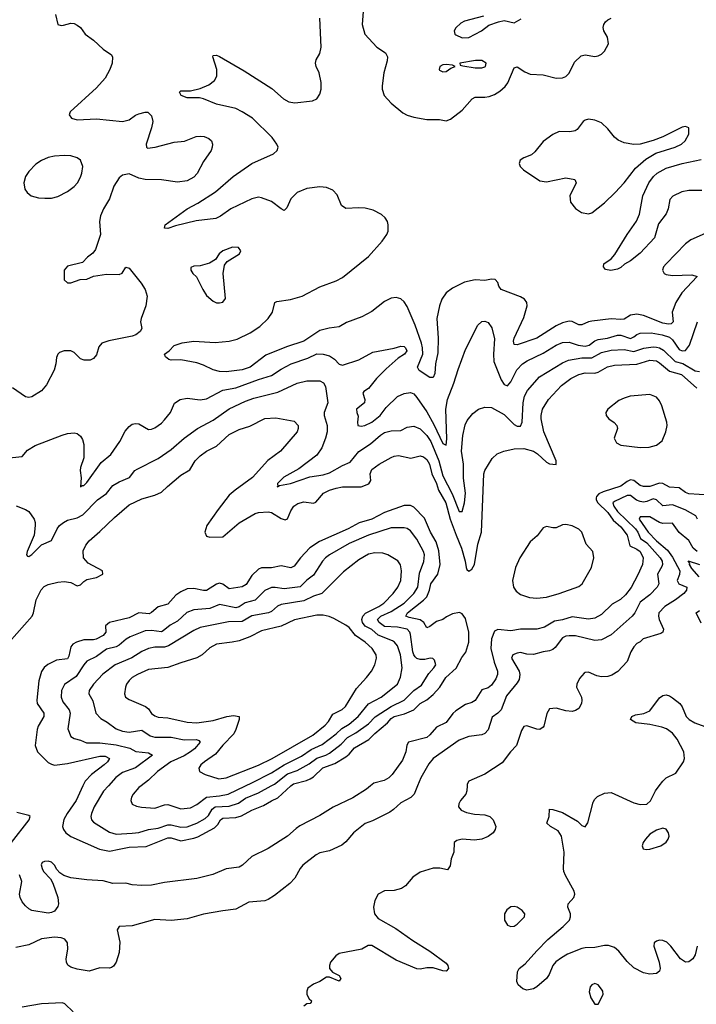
# Model space of a CAD drawing. Header units: inches. Extents: x 1603819 to 1745079, y 385938 to 533966.
# Tile 493 of 561: x 1621534 to 1625717, y 518649 to 524739. Entities that reach past the tile are written whole.
import ezdxf

# ---------------------------------------------------------------- set-up
doc = ezdxf.new("R2010")
doc.units = ezdxf.units.IN
doc.header["$MEASUREMENT"] = 0
doc.layers.add('B6521', color=7, linetype='Continuous')
doc.layers.add('B6522', color=7, linetype='Continuous')

msp = doc.modelspace()

# ---------------------------------------------------------------- linework, layer by layer
at = {"layer": 'B6521', "color": 5}
for points, elevation in [([(1623992.9, 520000), (1623972.6, 519950), (1623951.6, 519928.4), (1623890, 519896.5), (1623845.9, 519854.1), (1623822, 519838), (1623714.8, 519785.2), (1623670, 519767.8), (1623596.9, 519710), (1623550, 519654.4), (1623525.7, 519634.3), (1623450, 519599.5), (1623390, 519585.7), (1623365.9, 519574.1), (1623285.1, 519510), (1623268, 519490), (1623235.6, 519430), (1623204.1, 519395.9), (1623110, 519321.6), (1623070, 519297.1), (1623049.7, 519290.3), (1622950, 519280.4), (1622870, 519238.4), (1622790, 519228.5), (1622670, 519206), (1622570, 519178.7), (1622470, 519167.4), (1622370, 519173.4), (1622230, 519135.8), (1622149.5, 519130.5), (1622137.2, 519110), (1622154.1, 519034.1), (1622148.2, 518970), (1622130.5, 518909.5), (1622114.4, 518885.6), (1622102.4, 518877.6), (1622090, 518872.9), (1622030, 518875.6), (1621964.7, 518855.3), (1621890, 518866.3), (1621850, 518879.5), (1621831.7, 518891.7), (1621822.6, 518910), (1621821.5, 518930), (1621831.5, 518990), (1621828.9, 519028.9), (1621812.9, 519052.9), (1621790, 519061.1), (1621750, 519064.4), (1621670, 519055.2), (1621590, 519017.5), (1621510, 519000.2)], 460), ([(1623702.4, 520000), (1623679, 519981), (1623594.3, 519925.7), (1623471.3, 519868.7), (1623390, 519817.7), (1623266.6, 519753.4), (1623242.6, 519737.4), (1623190, 519688.4), (1623070, 519612.2), (1622970, 519562.8), (1622911.2, 519510), (1622890, 519498.6), (1622810, 519488.1), (1622728.5, 519451.5), (1622630, 519426.8), (1622430, 519403.6), (1622350, 519386.3), (1622290, 519383.5), (1622230, 519388.4), (1622190, 519398.4), (1622110, 519395.8), (1622050, 519412.8), (1621950, 519418.5), (1621850, 519432), (1621807.1, 519447.1), (1621782.1, 519462.1), (1621763.2, 519483.2), (1621749.1, 519510), (1621730, 519528), (1621710, 519534.3), (1621686.6, 519533.4), (1621673.1, 519526.9), (1621667, 519513), (1621672.6, 519490), (1621682.2, 519470), (1621724.6, 519424.6), (1621739.6, 519399.6), (1621769.9, 519310), (1621773.7, 519270), (1621770, 519254), (1621750, 519226.4), (1621730, 519216.3), (1621710, 519212.9), (1621610, 519230.3), (1621590, 519240.3), (1621570, 519258.7), (1621550, 519283.1), (1621537.3, 519310), (1621533.8, 519330), (1621546.7, 519410), (1621532.8, 519450)], 480), ([(1621924.8, 520000), (1621883.5, 519910), (1621827.5, 519830), (1621807.8, 519792.2), (1621799.8, 519750), (1621804.6, 519730), (1621819.2, 519710), (1621850, 519688.1), (1622028.5, 519608.5), (1622090, 519596.8), (1622150, 519608), (1622210, 519621.5), (1622315.2, 519624.8), (1622450, 519679.1), (1622470, 519678.2), (1622530, 519661.3), (1622610, 519676.2), (1622635, 519685), (1622739.3, 519740.7), (1622758.6, 519761.4), (1622775.5, 519790), (1622790, 519801.6), (1622870, 519805.6), (1622905.9, 519814.1), (1622970, 519849.6), (1623041.3, 519878.7), (1623090, 519907.9), (1623130, 519925.4), (1623211, 520000)], 520), ([(1622082.5, 520000), (1622053.2, 519966.8), (1621995.1, 519870), (1621977.8, 519830), (1621974.7, 519810), (1621978, 519790), (1621990, 519775.6), (1622090, 519714.5), (1622130, 519702.6), (1622230, 519708.6), (1622270, 519712.8), (1622330, 519730.1), (1622390, 519738.3), (1622450, 519760.3), (1622470, 519760.3), (1622530, 519744.4), (1622570, 519747.5), (1622629.8, 519770), (1622681.6, 519798.4), (1622702.2, 519817.8), (1622724.2, 519855.8), (1622743.1, 519870), (1622830, 519875), (1622886.7, 519893.3), (1622930, 519924.5), (1623010, 519957.6), (1623088.2, 520000)], 540), ([(1622284.4, 520000), (1622271.7, 519990), (1622234.9, 519950), (1622224.9, 519930), (1622222, 519910), (1622230, 519888.2), (1622255.6, 519875.6), (1622288.2, 519868.2), (1622370, 519862.9), (1622430, 519884.1), (1622450, 519885.4), (1622530, 519858.7), (1622590, 519865.1), (1622630, 519884.8), (1622689.5, 519930.5), (1622770, 519938.4), (1622823.5, 519950), (1622931, 520000)], 560), ([(1624299.9, 520000), (1624298, 519970), (1624291.5, 519950), (1624259.5, 519910), (1624249.3, 519890), (1624246.6, 519870), (1624262.7, 519850), (1624295.3, 519835.3), (1624345.5, 519825.5), (1624410, 519821.1), (1624440.5, 519810), (1624462, 519790), (1624477.3, 519750), (1624474.2, 519730), (1624461.7, 519710), (1624430, 519686.4), (1624390, 519671.4), (1624345.5, 519665.5), (1624270, 519671.7), (1624236.6, 519663.4), (1624220.9, 519650), (1624218.4, 519590), (1624201.2, 519550), (1624194.6, 519505.4), (1624178, 519482), (1624130.8, 519490.8), (1624090.5, 519490.5), (1624010, 519466), (1623964.2, 519435.8), (1623918.3, 519381.7), (1623893.6, 519366.4), (1623850, 519352.4), (1623789.5, 519350.5), (1623750, 519331), (1623730, 519292), (1623722, 519250), (1623727, 519210), (1623750, 519179.3), (1623859, 519119), (1623964.2, 519044.2), (1624070, 518979.1), (1624170, 518904), (1624180.9, 518890), (1624184.4, 518870), (1624170, 518854.6), (1624150, 518855.6), (1624090, 518875.3), (1624050, 518874.4), (1624010, 518866), (1623988.4, 518868.4), (1623861.8, 518921.8), (1623710, 519012.7), (1623687.7, 519012.3), (1623649.5, 518990.5), (1623510, 518962.8), (1623488.7, 518950), (1623455.3, 518910), (1623448.7, 518890), (1623448.7, 518870), (1623468.7, 518848.7), (1623510, 518828), (1623519, 518810), (1623510, 518792), (1623450, 518818), (1623430, 518818), (1623389.5, 518790.5), (1623350, 518773.4), (1623315.3, 518750), (1623308.7, 518730), (1623308.7, 518710), (1623324, 518684), (1623338, 518670), (1623336.4, 518663.6), (1623330, 518654), (1623310, 518652), (1623290, 518638)], 440), ([(1625722.6, 519010), (1625710, 518956), (1625694.6, 518930), (1625670, 518911.3), (1625650, 518909.7), (1625618.7, 518930), (1625559.6, 519010), (1625534.5, 519034.5), (1625510, 519045.1), (1625490, 519045.6), (1625470, 519040.7), (1625456.3, 519030), (1625453.7, 519010), (1625487.7, 518910), (1625493.4, 518870), (1625490, 518855.3), (1625470, 518839.5), (1625430, 518835.6), (1625390, 518844.4), (1625330, 518875.4), (1625290, 518914.7), (1625237.3, 518977.3), (1625210, 518999.8), (1625173.2, 519013.2), (1625150, 519013.7), (1625090, 519001.2), (1625030, 518998.8), (1625010, 518993.8), (1624921.3, 518958.7), (1624882.4, 518937.6), (1624847.7, 518912.3), (1624829.2, 518890), (1624806.7, 518833.3), (1624790.4, 518810), (1624730, 518756.9), (1624710, 518744.7), (1624670, 518737.6), (1624644.4, 518744.4), (1624615.3, 518770), (1624608, 518790), (1624611.6, 518850), (1624622, 518870), (1624659.2, 518900.8), (1624730, 518980.7), (1624799.3, 519050), (1624894.4, 519130), (1624931.9, 519170), (1624939.8, 519190), (1624938.2, 519210), (1624923.5, 519250), (1624925.1, 519270), (1624959.7, 519310), (1624966, 519330), (1624962.7, 519350), (1624907.1, 519447.1), (1624898.6, 519470), (1624894.9, 519490), (1624900.7, 519590), (1624883.5, 519690), (1624862.2, 519722.2), (1624816, 519750), (1624793.2, 519770), (1624806.6, 519810), (1624810, 519856), (1624830, 519854.9), (1624890, 519835.3), (1624982, 519782), (1625010, 519756.3), (1625030, 519748), (1625047.2, 519772.8), (1625080.1, 519899.9), (1625090, 519918.8), (1625105.4, 519934.6), (1625150, 519955.3), (1625190, 519958.7), (1625330, 519895.5), (1625370, 519884.9), (1625410, 519887.7), (1625433.1, 519906.9), (1625465.1, 519970), (1625487.4, 520000)], 420), ([(1621483.9, 519650), (1621592.5, 519790), (1621598.9, 519810), (1621590, 519816.5), (1621516.5, 519836.5)], 480), ([(1621863.9, 518603.9), (1621813.4, 518653.4), (1621798, 518658), (1621670, 518652.6), (1621550, 518631)], 440)]:
    msp.add_lwpolyline(points, dxfattribs=dict(at, elevation=elevation))
for points, elevation in [([(1625510, 519738.7), (1625470, 519727.2), (1625430, 519701), (1625403.2, 519670), (1625389, 519650), (1625382, 519630), (1625387.7, 519610), (1625406.6, 519606.6), (1625430, 519609.2), (1625497.6, 519630), (1625530, 519652.2), (1625543.1, 519670), (1625548.2, 519690), (1625544.2, 519710), (1625530, 519732)], 420), ([(1624590, 519254.5), (1624570, 519252.7), (1624545.3, 519234.7), (1624530.6, 519210), (1624530.7, 519170), (1624550, 519138.8), (1624570, 519130.7), (1624590, 519133.4), (1624610, 519145.5), (1624654.5, 519190), (1624657, 519210), (1624639.3, 519230), (1624610, 519249.4)], 440), ([(1625090, 518777.2), (1625070, 518769), (1625061.6, 518758.4), (1625054, 518726), (1625064.4, 518690), (1625090, 518651.3), (1625110, 518651.3), (1625141.2, 518710), (1625138, 518730), (1625130, 518744), (1625110, 518769)], 440)]:
    msp.add_lwpolyline(points, close=True, dxfattribs=dict(at, elevation=elevation))
at = {"layer": 'B6522', "color": 5}
for points, elevation in [([(1623657.6, 524790), (1623652.2, 524710), (1623668, 524650), (1623742, 524570), (1623794.8, 524534.8), (1623807, 524510), (1623804.9, 524484.9), (1623784.5, 524410), (1623774.4, 524330), (1623774.7, 524310), (1623788.1, 524270), (1623830, 524222.2), (1623903.5, 524163.5), (1623930, 524147.7), (1623970, 524135.8), (1624050, 524122.6), (1624130, 524120.7), (1624170, 524114), (1624197.2, 524122.8), (1624270, 524179.6), (1624331.8, 524250), (1624350, 524259.1), (1624410, 524258.9), (1624436.4, 524263.6), (1624470, 524276.3), (1624503.1, 524296.9), (1624534.8, 524325.2), (1624551.2, 524348.8), (1624590, 524440.4), (1624610, 524447), (1624656.3, 524416.3), (1624690, 524402.6), (1624770, 524396.9), (1624850, 524377.6), (1624890, 524379.5), (1624910, 524388.5), (1624930, 524408.2), (1624963.4, 524476.6), (1625005, 524515), (1625030, 524521.5), (1625090, 524511.7), (1625110, 524514.9), (1625130, 524525.3), (1625150, 524544.9), (1625174.5, 524590), (1625168.5, 524630), (1625146, 524670), (1625141, 524690), (1625145.3, 524710), (1625155.1, 524724.9), (1625170, 524738.6), (1625190, 524748.4)], 420), ([(1621756.2, 524770), (1621769.5, 524709.5), (1621790, 524704), (1621805.2, 524705.2), (1621850, 524718), (1621870, 524716), (1621890, 524706), (1621909.2, 524690), (1621939.5, 524650), (1621991.3, 524611.3), (1622050, 524557.3), (1622102, 524522), (1622108.1, 524508.1), (1622106.2, 524470), (1622092, 524430), (1622063, 524377), (1622010, 524317.4), (1621847.3, 524170), (1621839.6, 524150), (1621854.5, 524130), (1621890, 524118.9), (1622010, 524125.3), (1622170, 524109.7), (1622210, 524119.7), (1622250, 524148), (1622270, 524156.3), (1622310, 524167), (1622326.3, 524166.3), (1622350, 524144), (1622356.3, 524110), (1622349.8, 524070), (1622315.6, 523970), (1622317.2, 523950), (1622324.4, 523944.4), (1622371.2, 523951.2), (1622490, 523981.4), (1622552.3, 523987.7), (1622624.1, 524015.9), (1622650, 524019.1), (1622675.5, 524015.5), (1622704, 524004), (1622719.5, 523990), (1622725.6, 523970), (1622724.7, 523950), (1622717.4, 523930), (1622670, 523862.4), (1622631.9, 523788.1), (1622610, 523764), (1622570, 523742.4), (1622510, 523733.2), (1622410, 523747.9), (1622310.2, 523750.2), (1622270, 523759.5), (1622210, 523786.4), (1622170, 523776.4), (1622150, 523760.4), (1622115.4, 523710), (1622089.7, 523630.3), (1622051.3, 523568.7), (1622033.4, 523526.6), (1622027.2, 523490), (1622034.7, 523410), (1622003.3, 523316.7), (1621985.7, 523294.3), (1621952.7, 523270), (1621922.9, 523237.1), (1621830, 523215.3), (1621809.8, 523190), (1621810, 523129.2), (1621830, 523112), (1621850, 523111.8), (1621907.3, 523132.7), (1621950, 523135.1), (1621990, 523153.2), (1622070, 523164.2), (1622150, 523163.5), (1622168.5, 523171.5), (1622190, 523208.7), (1622210, 523202), (1622286, 523110), (1622309.6, 523070), (1622321.6, 523030), (1622314, 522970), (1622284.7, 522890), (1622282, 522870), (1622288.4, 522830), (1622279.2, 522810), (1622253, 522790), (1622230, 522781), (1622086.2, 522753.8), (1622042.1, 522737.9), (1622024, 522716), (1622010, 522666.7), (1621990, 522643.6), (1621970, 522632.9), (1621932.8, 522632.8), (1621910, 522642), (1621870, 522681.6), (1621850, 522691.7), (1621809.8, 522690.2), (1621780.4, 522679.6), (1621769.6, 522670), (1621761.6, 522650), (1621758, 522610), (1621747.9, 522572.1), (1621699.7, 522480.3), (1621670, 522443.8), (1621610, 522406), (1621590, 522401.6), (1621570, 522406), (1621490, 522462)], 440), ([(1625790, 523424.4), (1625682, 523378), (1625650, 523353.3), (1625530.2, 523230), (1625514.9, 523210), (1625508.1, 523190), (1625518.7, 523170), (1625530, 523163.8), (1625570, 523156.1), (1625690, 523160.9), (1625722.4, 523150), (1625627.8, 523050), (1625589.3, 522990), (1625567.8, 522930), (1625574.6, 522870), (1625561.4, 522858.6), (1625543.8, 522856.2), (1625510, 522862.5), (1625390, 522908.7), (1625350, 522916.8), (1625310, 522911.9), (1625270, 522886.9), (1625250, 522883.8), (1625190, 522887.9), (1625070, 522873.9), (1625050, 522870.4), (1625010, 522852.2), (1624990, 522851.7), (1624950, 522872.5), (1624930, 522875.2), (1624890, 522864.6), (1624850, 522845.8), (1624730, 522769.4), (1624610, 522727.4), (1624590, 522729.7), (1624586.8, 522750), (1624590.7, 522770), (1624650, 522897.1), (1624671.6, 522970), (1624668.5, 522990), (1624654, 523010), (1624630, 523024.4), (1624509.9, 523069.9), (1624496.1, 523090), (1624490, 523112.7), (1624472.6, 523132.6), (1624450, 523134.2), (1624410, 523126.6), (1624350, 523129.8), (1624284.4, 523115.6), (1624210, 523078.9), (1624170, 523049.7), (1624143.2, 523010), (1624129.3, 522970), (1624111.8, 522890), (1624120.1, 522770), (1624119.2, 522679.2), (1624104.1, 522610), (1624100.3, 522550), (1624090, 522526), (1624070, 522527), (1624004.5, 522570), (1623993.6, 522590), (1624025.9, 522670), (1624024.6, 522710), (1624018.2, 522738.2), (1623979.7, 522850), (1623930, 522964.7), (1623910, 522993.7), (1623890, 523012.4), (1623861.6, 523021.6), (1623830, 523015.7), (1623790, 522995.4), (1623710, 522933.6), (1623650, 522900.2), (1623554.8, 522865.2), (1623510, 522840.2), (1623448.2, 522831.8), (1623390, 522815.7), (1623290, 522749.9), (1623184.2, 522715.8), (1623055.3, 522664.7), (1622958, 522590), (1622910, 522573), (1622810, 522561.1), (1622770, 522562.8), (1622730, 522572.9), (1622670, 522602.6), (1622630, 522616.3), (1622530, 522634.5), (1622470, 522633.2), (1622457.2, 522637.2), (1622434.6, 522654.6), (1622429, 522670), (1622459, 522690), (1622490, 522724.7), (1622539.5, 522740.5), (1622610, 522751.5), (1622742, 522742), (1622830, 522750.2), (1622877.7, 522762.3), (1622958.5, 522801.5), (1623018.7, 522841.3), (1623070.6, 522890), (1623097.7, 522930), (1623111, 522989), (1623123, 522997), (1623207.5, 523007.5), (1623281.3, 523030), (1623390, 523086.8), (1623490, 523123.1), (1623530, 523145.4), (1623690, 523275), (1623775.2, 523370), (1623803, 523410), (1623811, 523430), (1623812.2, 523470), (1623807.4, 523490), (1623793.4, 523513.4), (1623770, 523533.8), (1623720, 523560), (1623670, 523572.5), (1623630, 523575.5), (1623550, 523571.1), (1623524, 523590), (1623495.8, 523655.8), (1623470, 523684.2), (1623430, 523701.7), (1623390, 523705.1), (1623310, 523695.8), (1623248.5, 523670), (1623210, 523631.5), (1623184.8, 523575.2), (1623170, 523559.5), (1623150, 523568.2), (1623090, 523614.7), (1623030, 523638), (1623010, 523641.1), (1622970, 523631.8), (1622839.5, 523570), (1622775.6, 523524.4), (1622746, 523510), (1622626, 523494), (1622496.5, 523463.5), (1622450, 523448), (1622429.2, 523450), (1622434, 523470), (1622569.7, 523570), (1622635.2, 523604.8), (1622745.2, 523674.8), (1622853.7, 523770), (1622970, 523849.3), (1623103.6, 523910), (1623126.3, 523930), (1623131.1, 523950), (1623123.5, 523970), (1623095.1, 524010), (1622973.6, 524130), (1622910, 524169.8), (1622870, 524189.8), (1622750, 524217.3), (1622670, 524249.8), (1622644.9, 524255.1), (1622570, 524255.1), (1622532.7, 524270), (1622522.9, 524290), (1622530, 524298), (1622590, 524299), (1622650, 524312.8), (1622703.6, 524336.4), (1622737.9, 524362.1), (1622752.4, 524390), (1622753.6, 524430), (1622727.6, 524510), (1622730, 524518), (1622750, 524519.3), (1622770, 524510.4), (1622922.7, 524422.7), (1623093, 524313), (1623164.4, 524250), (1623198.8, 524230), (1623234.9, 524225.1), (1623343.3, 524236.7), (1623370.6, 524249.4), (1623390, 524278), (1623398.5, 524310), (1623398, 524350), (1623386, 524410), (1623367.8, 524450), (1623363.8, 524470), (1623367.8, 524490), (1623390, 524530.4), (1623398.7, 524570), (1623390, 524748.7)], 420), ([(1624400.3, 524759.7), (1624284.7, 524730), (1624261.6, 524718.4), (1624230, 524688.7), (1624220.7, 524670), (1624224, 524650), (1624230, 524644.9), (1624270, 524626), (1624310, 524628.5), (1624389.2, 524670), (1624434.9, 524705.1), (1624493.5, 524726.5), (1624530, 524733.7), (1624590, 524720.4), (1624634.9, 524745.1)], 440), ([(1625750, 523683.2), (1625670, 523682.7), (1625626.5, 523673.5), (1625572.1, 523647.9), (1625553.6, 523626.4), (1625541.9, 523570), (1625530, 523537.6), (1625482.7, 523477.3), (1625457.3, 523390), (1625370, 523295.6), (1625310, 523247.7), (1625272.1, 523227.9), (1625250, 523206.9), (1625230, 523195.4), (1625188.5, 523188.5), (1625154.8, 523194.8), (1625142.7, 523210), (1625145.2, 523230), (1625190, 523260.5), (1625213.6, 523286.4), (1625288.5, 523410), (1625346.3, 523493.7), (1625364.7, 523535.3), (1625386.9, 523650), (1625422.7, 523730), (1625452, 523770), (1625475.4, 523790), (1625530, 523819.8), (1625630, 523850.5), (1625746.3, 523873.7)], 380), ([(1621450, 522028.1), (1621550, 522036.9), (1621583, 522077), (1621630, 522106.2), (1621795.8, 522170), (1621830, 522179.9), (1621870, 522183.1), (1621890, 522179.2), (1621910, 522164.2), (1621923.5, 522143.5), (1621931.5, 522111.5), (1621931.7, 522030), (1621910.8, 521970), (1621908.7, 521950), (1621914.7, 521905.3), (1621910, 521849.4), (1621921.4, 521858.6), (1621930, 521858), (1621950, 521876.2), (1622038.9, 522001.1), (1622098, 522050), (1622154, 522130), (1622185.4, 522194.6), (1622210, 522222.9), (1622230, 522237.6), (1622250, 522242.4), (1622270, 522238.7), (1622330, 522205.4), (1622350, 522205.7), (1622370, 522215.4), (1622410, 522243), (1622430, 522264.2), (1622465.7, 522310), (1622491.7, 522368.3), (1622526.8, 522390), (1622570, 522397.4), (1622650, 522388.9), (1622690, 522393.3), (1622790, 522447.7), (1622870, 522461.8), (1623010, 522514.2), (1623090, 522537.8), (1623150, 522577.2), (1623211.7, 522610), (1623314.4, 522645.6), (1623370, 522672.8), (1623410, 522670.7), (1623450, 522659.3), (1623479.5, 522639.5), (1623510, 522607.8), (1623530, 522602.4), (1623630, 522635.6), (1623717.6, 522682.4), (1623850, 522707.3), (1623890, 522718.9), (1623910, 522718.5), (1623919.7, 522710), (1623927.1, 522690), (1623912.9, 522670), (1623874.3, 522645.7), (1623799.9, 522580.1), (1623739.7, 522520.3), (1623690, 522457.6), (1623660.9, 522439.1), (1623656.3, 522430), (1623668.6, 522390), (1623665.4, 522370), (1623616.3, 522330), (1623617.7, 522310), (1623627.3, 522287.3), (1623621.8, 522250), (1623623.6, 522230), (1623644.6, 522224.6), (1623668.4, 522228.4), (1623710, 522249), (1623763.5, 522290), (1623800.5, 522339.5), (1623870, 522408), (1623910, 522428), (1623950, 522433.6), (1623970, 522424.8), (1623990, 522402.8), (1624050, 522314.7), (1624094.9, 522234.9), (1624150, 522118.5), (1624170, 522106.6), (1624173.7, 522146.3), (1624169.3, 522330), (1624177.9, 522390), (1624218.6, 522490), (1624244.1, 522575.9), (1624290, 522699.3), (1624366, 522850), (1624390, 522872.3), (1624410, 522874.5), (1624430, 522866.6), (1624452.9, 522832.9), (1624470, 522766), (1624462.6, 522670), (1624464.1, 522624.1), (1624510, 522512), (1624530, 522482.5), (1624550, 522474), (1624570, 522499.7), (1624607.4, 522572.6), (1624641.6, 522610), (1624671.6, 522630), (1624770, 522675.7), (1624850, 522725.5), (1624890, 522743.2), (1624930, 522745.5), (1624986.6, 522726.6), (1625030, 522720.1), (1625054.7, 522725.3), (1625090, 522752.9), (1625110, 522761.6), (1625168.2, 522770), (1625230, 522787.4), (1625250, 522788.5), (1625310, 522768), (1625330, 522776.9), (1625350, 522792.9), (1625370, 522800.2), (1625438.5, 522801.5), (1625506.3, 522790), (1625550, 522774.9), (1625570, 522758.3), (1625610, 522698.9), (1625630, 522691.1), (1625650, 522692.2), (1625675, 522725), (1625724, 522870)], 440), ([(1623129, 521851.9), (1623140.9, 521859.1), (1623207.7, 521870), (1623327.8, 521912.2), (1623410, 521923.9), (1623450, 521935.5), (1623530, 521981.5), (1623577.6, 522002.4), (1623630, 522069), (1623703.3, 522116.7), (1623764.9, 522170), (1623790, 522185.6), (1623830, 522196.2), (1623890, 522198.8), (1623930, 522218), (1623970, 522225.8), (1624010, 522209), (1624050, 522167.7), (1624075.8, 522130), (1624125.5, 522010), (1624150, 521917.4), (1624206.7, 521806.7), (1624250, 521696.8), (1624270, 521697.4), (1624284.1, 521750), (1624289.2, 521810), (1624277.5, 521902.5), (1624276.8, 521990), (1624264.3, 522070), (1624273.2, 522166.8), (1624287.4, 522232.6), (1624300.3, 522259.7), (1624336, 522304), (1624370, 522329.6), (1624410, 522342), (1624450, 522340.5), (1624530, 522296.8), (1624590, 522235.9), (1624610, 522225.2), (1624630, 522225.8), (1624640.4, 522250), (1624646.6, 522370), (1624655.3, 522410), (1624673.9, 522446.1), (1624746.4, 522530), (1624890, 522616.3), (1624926.8, 522633.2), (1625010, 522648), (1625070, 522648), (1625130, 522679.7), (1625190, 522694.9), (1625270, 522699.9), (1625330, 522687.4), (1625393.2, 522706.8), (1625450, 522715.3), (1625470, 522714.1), (1625490, 522708.6), (1625514.4, 522694.4), (1625585.1, 522625.1), (1625632.9, 522612.9), (1625710, 522567.4), (1625736.1, 522563.9)], 460), ([(1621468.8, 520890), (1621611, 521050), (1621619.8, 521070), (1621636.5, 521150), (1621667.8, 521212.2), (1621685.9, 521234.1), (1621710, 521246), (1621770, 521261), (1621810, 521264.7), (1621850, 521257.4), (1621890, 521236.9), (1621910, 521243.5), (1621930, 521264.7), (1621950, 521277.7), (1622010, 521288.7), (1622048.2, 521310), (1622046.7, 521330), (1621958.3, 521378.3), (1621928.2, 521410), (1621926.9, 521453.1), (1621942.8, 521490), (1621964.3, 521515.7), (1622030, 521572.7), (1622119.5, 521660.5), (1622210, 521737.8), (1622290, 521775.8), (1622370, 521799), (1622410, 521816.1), (1622447.2, 521852.8), (1622530, 521921), (1622585.5, 521954.5), (1622619.6, 522010), (1622650, 522042.2), (1622690, 522069.8), (1622750, 522101.4), (1622830, 522172.5), (1622890, 522205), (1622955.9, 522224.1), (1623050, 522272.7), (1623117.4, 522277.4), (1623230, 522256.2), (1623255.6, 522230), (1623255.8, 522210), (1623249.7, 522190), (1623147.1, 522070), (1623067.7, 522012.3), (1622972.6, 521907.4), (1622865.8, 521830), (1622830, 521798.2), (1622760.7, 521710), (1622691.3, 521610), (1622679.4, 521570), (1622690, 521544.8), (1622710, 521539.1), (1622790, 521539.7), (1622890, 521627.1), (1622990, 521685.3), (1623010, 521691.2), (1623070, 521695.6), (1623090, 521691.2), (1623150, 521653.4), (1623175.1, 521644.9), (1623190, 521651.2), (1623210, 521701.3), (1623228.2, 521730), (1623252.6, 521747.4), (1623290, 521756.3), (1623350, 521749.1), (1623365.8, 521754.2), (1623413.1, 521810), (1623450, 521829.8), (1623490, 521842.3), (1623530.1, 521849.9), (1623646, 521850), (1623691.6, 521868.4), (1623704.7, 521890), (1623700.6, 521930), (1623710, 521956.9), (1623755.6, 521990), (1623830, 522030.6), (1623850, 522039.5), (1623876.2, 522043.8), (1623952.4, 522027.6), (1624010, 522042.2), (1624030, 522035.9), (1624050, 522018.2), (1624067.2, 521990), (1624081, 521930), (1624110.6, 521870), (1624122.8, 521830), (1624168.6, 521750), (1624196.2, 521650), (1624231.3, 521550), (1624266.1, 521470), (1624288, 521390), (1624293.5, 521350), (1624297.8, 521337.8), (1624310, 521328.3), (1624330, 521340.7), (1624345.7, 521370), (1624365.6, 521494.4), (1624389, 521570), (1624403.2, 521930), (1624410, 521951.5), (1624455.2, 522024.7), (1624486.4, 522053.6), (1624526, 522070), (1624590, 522084.7), (1624650, 522087), (1624710, 522069.9), (1624734.5, 522054.5), (1624790, 522003.4), (1624810, 521992.8), (1624851.3, 521988.7), (1624850.3, 522010), (1624774.3, 522190), (1624757.2, 522270), (1624756.8, 522290), (1624765.5, 522330), (1624803, 522390), (1624883.6, 522476.4), (1624941.1, 522518.9), (1624990, 522545), (1625030, 522554.2), (1625090, 522552.4), (1625110, 522558.8), (1625168.5, 522591.5), (1625210, 522603.1), (1625350, 522607.7), (1625430, 522632.4), (1625470, 522628.9), (1625490, 522617.1), (1625550, 522564.3), (1625624.2, 522544.2), (1625720.8, 522460.8)], 480), ([(1621511.6, 521731.6), (1621570, 521709.7), (1621590, 521696.9), (1621623.4, 521650), (1621629.9, 521630), (1621629.9, 521610), (1621623.2, 521550), (1621580.3, 521450), (1621577, 521430), (1621582, 521422), (1621590, 521419.6), (1621610, 521431.2), (1621670, 521491.1), (1621730, 521518), (1621765.7, 521590), (1621780.3, 521610), (1621804.2, 521630), (1621830, 521644.1), (1621890, 521659), (1621923.6, 521676.4), (1622014.9, 521770), (1622071.6, 521808.4), (1622110, 521857.2), (1622150, 521881.6), (1622212.8, 521907.2), (1622246.7, 521950), (1622260.2, 521959.8), (1622390, 522025.3), (1622470, 522081.4), (1622551.4, 522150), (1622633.1, 522210), (1622730, 522261.8), (1622828.8, 522331.2), (1622930, 522380.5), (1622982, 522398), (1623130, 522435), (1623250, 522490.6), (1623310, 522505), (1623390, 522504.8), (1623413.2, 522493.2), (1623424, 522470), (1623438.4, 522370), (1623417.3, 522310), (1623417.3, 522290), (1623435.8, 522230), (1623434.1, 522190), (1623424.7, 522150), (1623401, 522090), (1623370, 522044.9), (1623259, 521961), (1623166.9, 521910), (1623127.6, 521870), (1623129, 521851.9)], 460), ([(1625798.7, 521798.7), (1625670, 521806.8), (1625650, 521814), (1625610, 521844.4), (1625550, 521847.2), (1625510, 521871.2), (1625490, 521872.3), (1625430, 521852.1), (1625390.9, 521850.9), (1625370, 521858.1), (1625330, 521888.1), (1625310, 521892.3), (1625290, 521883.8), (1625250, 521854.7), (1625140.7, 521819.3), (1625113.9, 521806.1), (1625099.9, 521790), (1625098.7, 521781.3), (1625097.6, 521770), (1625107.1, 521750), (1625170, 521691.5), (1625203.4, 521643.4), (1625250, 521601.6), (1625289, 521550), (1625305.8, 521485.8), (1625350, 521465), (1625370, 521450.4), (1625388.2, 521410), (1625384, 521370), (1625354.7, 521305.3), (1625313.3, 521226.7), (1625279.1, 521180.9), (1625247.2, 521152.8), (1625196.8, 521123.2), (1625130, 521060.1), (1625090, 521037.2), (1625050, 521031.8), (1624950, 521045.1), (1624890, 521027.2), (1624840.9, 521019.1), (1624778.3, 520981.7), (1624731.3, 520968.7), (1624629.9, 520970.1), (1624570, 520958.5), (1624490, 520967), (1624470, 520957.5), (1624450, 520910.3), (1624446.3, 520850), (1624466.2, 520766.2), (1624487.5, 520710), (1624488, 520690), (1624477.8, 520662.2), (1624450, 520622.8), (1624430, 520606.2), (1624390, 520594.4), (1624350, 520529.2), (1624330, 520515.4), (1624290, 520503.8), (1624230, 520463.5), (1624212, 520448), (1624170, 520393.2), (1624110, 520363), (1624070, 520316.8), (1624050, 520300.5), (1623938, 520270), (1623927.8, 520252.2), (1623920.8, 520210), (1623900, 520160), (1623837.1, 520070), (1623816.4, 520050), (1623786.5, 520033.5), (1623723.1, 520016.9), (1623702.4, 520000)], 480), ([(1625724.1, 521650), (1625714.3, 521670), (1625648.5, 521708.5), (1625570, 521737.6), (1625510, 521732.1), (1625470, 521769.5), (1625450, 521775.6), (1625410, 521759.9), (1625390, 521755.8), (1625370, 521758.5), (1625347.7, 521767.7), (1625310, 521796.2), (1625290, 521797.1), (1625210, 521759.8), (1625199.9, 521750), (1625206, 521730), (1625230, 521697.5), (1625341.4, 521590), (1625355.2, 521570), (1625370.7, 521530.7), (1625410, 521502.6), (1625493.6, 521410), (1625505.7, 521390), (1625508.2, 521370), (1625503.4, 521356.6), (1625476.1, 521310), (1625485.5, 521250), (1625475.5, 521230), (1625430, 521182.2), (1625370, 521136.6), (1625336.5, 521070), (1625320.3, 521050), (1625190, 520935.2), (1625130, 520903.5), (1625090, 520899.4), (1624970, 520929.3), (1624930, 520929.3), (1624910, 520925.6), (1624890, 520915.2), (1624844, 520856), (1624830, 520843.6), (1624810, 520835.2), (1624769.8, 520830.2), (1624710, 520812.6), (1624670, 520815.2), (1624630, 520824.5), (1624610, 520821.5), (1624583.5, 520810), (1624573.3, 520790), (1624620.7, 520710), (1624625.2, 520690), (1624621.5, 520658.5), (1624610, 520637.6), (1624542.8, 520557.2), (1624509.9, 520470.1), (1624490, 520450.2), (1624454.5, 520425.5), (1624430, 520346), (1624410, 520325.3), (1624390, 520316.5), (1624310, 520306.7), (1624250, 520283.6), (1624089.7, 520170), (1624062.8, 520137.2), (1624013.3, 520050), (1623992.9, 520000)], 460), ([(1623211, 520000), (1623226.1, 520013.9), (1623306.4, 520033.6), (1623330, 520043.7), (1623350, 520057), (1623408, 520112), (1623481.7, 520138.3), (1623550, 520179), (1623570, 520195.9), (1623603.7, 520236.3), (1623693, 520287), (1623730, 520325), (1623807.8, 520390), (1623830, 520417.2), (1623850, 520428.9), (1623913.9, 520446.1), (1623970, 520471.2), (1624010.6, 520509.4), (1624050, 520533.5), (1624090, 520566.1), (1624131.7, 520610), (1624169.1, 520670), (1624231.8, 520728.2), (1624266.6, 520793.4), (1624292.1, 520827.9), (1624311.2, 520890), (1624311.4, 520951.4), (1624290, 521036), (1624270, 521065.1), (1624253.2, 521073.2), (1624210, 521064.2), (1624173.5, 521046.5), (1624150, 521028.9), (1624110, 521017.3), (1624070, 520986), (1624050, 520978.4), (1624032.2, 521010), (1624010, 521028.3), (1623941.2, 521041.2), (1623921.2, 521050), (1623931.8, 521070), (1624031.2, 521148.8), (1624050.6, 521170), (1624068.3, 521210), (1624076.1, 521250), (1624118.1, 521310), (1624133.8, 521370), (1624126.1, 521453.9), (1624109.5, 521510), (1624073.5, 521570), (1624035.9, 521655.9), (1623970, 521724), (1623950, 521735), (1623910, 521735), (1623790, 521691.6), (1623710, 521650.4), (1623631.9, 521628.1), (1623564.2, 521590), (1623387.6, 521512.4), (1623327.4, 521472.6), (1623270.1, 521410), (1623230, 521358.2), (1623210, 521348.9), (1623150, 521361.7), (1623090, 521349.9), (1623030, 521349), (1623010, 521341.1), (1622970, 521302.2), (1622934.9, 521245.1), (1622910, 521231.4), (1622830, 521219.9), (1622790, 521248), (1622770, 521254.1), (1622750, 521248.1), (1622690, 521209.3), (1622670, 521208), (1622610, 521221.4), (1622570, 521218.2), (1622530, 521200.2), (1622499.7, 521180.3), (1622450, 521123.9), (1622390, 521107.6), (1622350, 521072.8), (1622334.9, 521065.1), (1622270, 521069.9), (1622210, 521040.2), (1622089.1, 521010.9), (1622064.7, 520990), (1622067.1, 520950), (1622050.3, 520930), (1622006.7, 520906.7), (1621990, 520902.7), (1621930, 520904.6), (1621884.9, 520890), (1621863.6, 520876.4), (1621850, 520860.5), (1621837.5, 520802.5), (1621830, 520786.3), (1621762.2, 520777.8), (1621708.3, 520751.7), (1621686.5, 520733.5), (1621670, 520707.8), (1621652.7, 520650), (1621639.4, 520530), (1621643.2, 520510), (1621683.5, 520450), (1621682.5, 520430), (1621647.7, 520370), (1621641.8, 520350), (1621630.2, 520250), (1621643.6, 520210), (1621710, 520145.8), (1621730, 520134.2), (1621750, 520129.4), (1621830, 520138.2), (1622030, 520183.1), (1622063.4, 520183.4), (1622089.1, 520170), (1622078, 520150), (1622057, 520130), (1621977.5, 520070), (1621938.5, 520030), (1621924.8, 520000)], 520), ([(1625722.9, 521450), (1625697.3, 521470), (1625670, 521517.2), (1625610, 521567.2), (1625570, 521624.2), (1625510, 521623.9), (1625490, 521630.1), (1625430, 521663.4), (1625370, 521664.6), (1625363.4, 521650), (1625419.9, 521570), (1625470, 521516.7), (1625538.1, 521458.1), (1625570, 521414.3), (1625614.2, 521330), (1625612.3, 521307.7), (1625599.3, 521270), (1625608.5, 521250), (1625657.6, 521230), (1625656.4, 521210), (1625640.4, 521190), (1625588.8, 521150), (1625522.8, 521110), (1625485.7, 521070), (1625482.9, 521050), (1625487.9, 521030), (1625514, 520970), (1625509.1, 520950.9), (1625497.2, 520942.8), (1625389, 520910), (1625369.4, 520890.6), (1625350, 520881), (1625330, 520860.7), (1625313, 520830), (1625289.7, 520770), (1625231.3, 520708.7), (1625194.5, 520685.5), (1625170, 520677.6), (1625130, 520675.2), (1625101.1, 520681.1), (1625050, 520702.6), (1625030, 520702.4), (1625022.7, 520697.3), (1624994.9, 520665.1), (1624978, 520630), (1624976.3, 520610), (1625006, 520550), (1625009.6, 520530), (1625007.3, 520510), (1624990, 520479.1), (1624970, 520466.7), (1624950, 520461.3), (1624910, 520464.9), (1624850, 520481.6), (1624810, 520477.3), (1624792.9, 520447.1), (1624775.1, 520370), (1624770, 520363), (1624748.9, 520348.9), (1624730, 520350.4), (1624670, 520372.2), (1624650, 520367.7), (1624636.8, 520343.2), (1624605.1, 520250), (1624567.4, 520210), (1624517.6, 520142.4), (1624410, 520073.7), (1624311.1, 520028.9), (1624300.5, 520010), (1624299.9, 520000)], 440), ([(1623088.2, 520000), (1623108.8, 520011.2), (1623190, 520074.6), (1623250, 520095), (1623323.9, 520136.1), (1623370, 520171.6), (1623426, 520190), (1623450, 520203), (1623521.3, 520258.7), (1623560.6, 520299.4), (1623612.4, 520327.6), (1623690, 520384), (1623732, 520428), (1623830, 520491.3), (1623910, 520531.1), (1623969.9, 520590.1), (1624017.5, 520622.5), (1624064.2, 520695.8), (1624094.6, 520730), (1624105.6, 520750), (1624097.5, 520777.5), (1624087.6, 520787.6), (1624070.7, 520790.7), (1624038.6, 520781.4), (1624010, 520781.2), (1623990, 520788.1), (1623978.3, 520798.3), (1623969.9, 520810), (1623964.6, 520830), (1623950, 520936.9), (1623945.9, 520950), (1623929.5, 520969.5), (1623870, 520982.8), (1623790, 520985.3), (1623755.3, 521010), (1623745.4, 521030), (1623767, 521050), (1623830, 521078.5), (1623910, 521130.6), (1623970.5, 521190), (1623996, 521230), (1624004.8, 521315.2), (1624032.4, 521387.6), (1624036.5, 521430), (1624030.8, 521450.8), (1623990, 521525.3), (1623950, 521577.8), (1623930, 521591.5), (1623910, 521597), (1623830, 521596.3), (1623690, 521551), (1623570, 521498.5), (1623450.3, 521430), (1623423.6, 521410), (1623405.2, 521390), (1623350, 521302.5), (1623310, 521272.1), (1623269, 521231), (1623170, 521219.1), (1623112.6, 521227.4), (1623090, 521226.5), (1623050, 521207.9), (1622990.5, 521149.5), (1622927, 521133), (1622890, 521106.9), (1622870, 521100.9), (1622770, 521121.1), (1622710, 521097.4), (1622610, 521089.3), (1622568, 521072), (1622510, 521019.2), (1622465.1, 520994.9), (1622421.7, 520958.3), (1622410, 520954), (1622350, 520961.8), (1622310, 520959.2), (1622217.9, 520922.1), (1622192.8, 520907.2), (1622148.3, 520870), (1622130, 520860.4), (1622070, 520845.2), (1622010, 520801.5), (1621950, 520771.5), (1621930, 520749.8), (1621882.4, 520677.6), (1621812.2, 520627.8), (1621792.8, 520590), (1621790.2, 520550), (1621800.5, 520520.5), (1621841.1, 520470), (1621846.8, 520450), (1621832.7, 520352.7), (1621850, 520306), (1621870, 520293.7), (1621910, 520284), (1621947.6, 520267.6), (1622030, 520267.4), (1622130, 520254.9), (1622214.6, 520234.6), (1622252, 520212), (1622330, 520203.9), (1622354.9, 520190), (1622250, 520111.3), (1622170, 520082.5), (1622128.2, 520051.8), (1622082.5, 520000)], 540), ([(1622931, 520000), (1622970, 520018.2), (1623090, 520081), (1623169.3, 520130.7), (1623276.1, 520183.9), (1623335, 520225), (1623403.4, 520256.6), (1623490, 520321.5), (1623524.8, 520355.2), (1623570, 520383), (1623625.5, 520430), (1623690, 520508.2), (1623769.7, 520550), (1623870, 520629.1), (1623887.3, 520672.7), (1623897.7, 520730), (1623888.8, 520810), (1623870, 520866.4), (1623850.7, 520890), (1623838.2, 520898.2), (1623750, 520931.8), (1623710, 520966.8), (1623670, 520988.2), (1623653.7, 521010), (1623649.9, 521030), (1623654.5, 521050), (1623672.1, 521067.9), (1623754.6, 521110), (1623784.7, 521130), (1623842.7, 521190), (1623872.6, 521230), (1623889.3, 521270), (1623893.4, 521330), (1623888.3, 521368.3), (1623872.4, 521392.4), (1623809.1, 521429.1), (1623780, 521440), (1623730, 521442.1), (1623690, 521432.5), (1623630, 521398.2), (1623536.7, 521323.3), (1623401.7, 521190), (1623350, 521173.4), (1623290, 521144.9), (1623150, 521121.5), (1623127.9, 521112.1), (1623090, 521078.4), (1623073.1, 521070), (1622970, 521051.2), (1622910, 521016.1), (1622824.2, 521015.8), (1622650, 520979.2), (1622610, 520960.5), (1622454.1, 520865.9), (1622430, 520858.9), (1622370, 520858.5), (1622330, 520849.3), (1622290, 520831.1), (1622227.2, 520792.8), (1622124.4, 520750), (1622048.5, 520691.5), (1621990.2, 520630), (1621963.8, 520590), (1621961.3, 520570), (1621986.7, 520526.7), (1622005.8, 520450), (1622036.1, 520416.1), (1622074.8, 520394.8), (1622130, 520352.5), (1622170, 520339.5), (1622210, 520333.3), (1622290, 520344.1), (1622340.9, 520310), (1622370, 520300.9), (1622470, 520302.6), (1622550, 520285.8), (1622626.5, 520286.5), (1622640.6, 520280.6), (1622648.9, 520270), (1622614, 520230), (1622589.4, 520210), (1622550, 520186.7), (1622468.4, 520150), (1622386, 520090), (1622330, 520035.8), (1622284.4, 520000)], 560), ([(1625734.2, 521294.2), (1625690, 521344.2), (1625674.6, 521370), (1625676, 521376), (1625667.4, 521392.6), (1625735.6, 521370)], 420), ([(1625747.1, 521007.1), (1625716.4, 521070), (1625735.8, 521084.2)], 420), ([(1625487.4, 520000), (1625509.8, 520030.2), (1625529.6, 520050), (1625590, 520079.5), (1625637.2, 520150), (1625644.2, 520170), (1625639.4, 520210), (1625599.1, 520290), (1625570, 520326.3), (1625532.4, 520352.4), (1625503.6, 520363.6), (1625430, 520379.4), (1625342, 520390), (1625309.2, 520410), (1625319, 520430), (1625340.5, 520439.5), (1625392.3, 520447.7), (1625430, 520464.4), (1625490, 520544.9), (1625510, 520559.3), (1625530, 520563), (1625550, 520558), (1625570, 520545.5), (1625614, 520510), (1625628.8, 520488.8), (1625653.4, 520430), (1625672.3, 520410), (1625707.2, 520390), (1625770, 520366.8)], 420)]:
    msp.add_lwpolyline(points, dxfattribs=dict(at, elevation=elevation))
for points, elevation in [([(1624352.7, 524487.3), (1624254, 524470), (1624258, 524458), (1624272.7, 524452.7), (1624350, 524440.3), (1624390, 524441.1), (1624410, 524447.2), (1624414, 524450), (1624417, 524470), (1624390, 524485.6)], 440), ([(1624170, 524461.2), (1624150, 524459.3), (1624131.3, 524450), (1624126.8, 524430), (1624130, 524426), (1624150, 524416), (1624170, 524418.8), (1624200.2, 524439.8), (1624226, 524450), (1624210, 524458)], 440), ([(1625050, 524122.9), (1625030, 524118.4), (1625017.3, 524110), (1624979.9, 524060.1), (1624968.7, 524051.3), (1624934.9, 524045.1), (1624870, 524046.6), (1624830.2, 524029.8), (1624770, 523985.6), (1624718.2, 523921.8), (1624697.1, 523902.9), (1624650, 523884.5), (1624627.7, 523870), (1624622, 523850), (1624627.7, 523830), (1624647.7, 523810), (1624750, 523741.5), (1624790, 523735.2), (1624910, 523761.5), (1624964.9, 523750), (1624974.3, 523730), (1624935.5, 523650), (1624939.6, 523610), (1624970, 523570.3), (1625007.3, 523547.3), (1625050, 523538.9), (1625070, 523544.4), (1625150, 523606.7), (1625215.6, 523670), (1625270.5, 523730), (1625340.1, 523819.9), (1625403.7, 523876.3), (1625466.6, 523913.4), (1625585.4, 523950), (1625624.5, 523970), (1625648.8, 523990), (1625670.6, 524030), (1625669.6, 524069.6), (1625650, 524078.7), (1625630, 524074.7), (1625510, 524015.3), (1625450, 523992.1), (1625370, 523969.6), (1625330, 523966), (1625270, 523977.7), (1625232.9, 523992.9), (1625210, 524011.6), (1625170, 524064.5), (1625130, 524100.9), (1625090, 524118.4)], 420), ([(1621810, 523899.7), (1621750, 523895.8), (1621710, 523885.6), (1621670, 523867.6), (1621634.7, 523845.3), (1621590, 523800.9), (1621570.4, 523770), (1621559.6, 523730), (1621566, 523690), (1621579.5, 523670), (1621605.5, 523650), (1621650, 523637.8), (1621690, 523634.3), (1621730, 523634.3), (1621770, 523644.4), (1621830, 523676.9), (1621870, 523706.5), (1621891, 523730), (1621910, 523764.9), (1621918.9, 523790), (1621924.2, 523830), (1621910, 523869.2), (1621890, 523885.1), (1621850, 523896.3)], 460), ([(1622850, 523332.3), (1622790, 523309.2), (1622767.3, 523290), (1622744.9, 523255.1), (1622707.9, 523232.1), (1622650, 523217.2), (1622610, 523215.3), (1622592.7, 523207.3), (1622592, 523190), (1622604.7, 523170), (1622628, 523148), (1622666.4, 523070), (1622690, 523034), (1622730, 522997.3), (1622750, 522987.7), (1622770, 522987.3), (1622790, 522991), (1622806, 523014), (1622792, 523170), (1622799.3, 523220.7), (1622817.5, 523242.5), (1622894, 523290), (1622902, 523310), (1622886, 523330)], 440), ([(1625430, 522419.9), (1625307.7, 522410), (1625270, 522399), (1625237.1, 522382.9), (1625170.3, 522330), (1625158, 522310), (1625159.5, 522290), (1625175.8, 522270), (1625208.6, 522248.6), (1625226.3, 522230), (1625229.1, 522210), (1625208.1, 522150), (1625222.6, 522122.6), (1625250, 522108.3), (1625370, 522092.4), (1625425.7, 522094.3), (1625470, 522107.8), (1625504.7, 522135.3), (1625528, 522190), (1625536.2, 522230), (1625534.8, 522250), (1625504.5, 522350), (1625490, 522381), (1625470, 522404.4)], 520), ([(1623129, 521851.9), (1623129.1, 521850.9), (1623126, 521850)], 460), ([(1624910, 521616.4), (1624890, 521615.4), (1624850, 521596.3), (1624830, 521595.8), (1624790, 521605.1), (1624770, 521596.9), (1624734, 521546), (1624689.1, 521510), (1624625.7, 521410), (1624598.4, 521350), (1624580.6, 521270), (1624587.3, 521230), (1624604.2, 521204.2), (1624630, 521184.7), (1624684.7, 521164.7), (1624730, 521161), (1624790, 521168.3), (1624869.6, 521190), (1624990, 521234.2), (1625011.8, 521250), (1625069.1, 521350.9), (1625082.5, 521410), (1625077.2, 521450), (1625035.6, 521495.6), (1625009.8, 521570), (1624990, 521588.7), (1624950, 521607.7)], 520), ([(1623370, 521057), (1623233.4, 521026.6), (1623151.1, 520988.9), (1623030, 520959.3), (1622957.5, 520922.5), (1622890, 520898.4), (1622848.2, 520888.2), (1622750, 520876.3), (1622710, 520853.2), (1622663.1, 520810), (1622630, 520791.7), (1622530, 520762.2), (1622450, 520732.2), (1622330, 520719.8), (1622263.1, 520690), (1622230.4, 520670), (1622210, 520651.2), (1622194.9, 520630), (1622187.6, 520610), (1622182.8, 520570), (1622187.4, 520550), (1622210, 520535.6), (1622311.3, 520491.3), (1622330, 520477.1), (1622350, 520447.3), (1622370, 520432.9), (1622390, 520425.5), (1622450, 520420.6), (1622570, 520393.4), (1622629.9, 520390.1), (1622730, 520405.1), (1622815.1, 520430), (1622855.3, 520435.3), (1622890.1, 520430.1), (1622890.2, 520410), (1622871, 520350), (1622857.4, 520322.6), (1622790, 520251.6), (1622744.4, 520195.6), (1622676, 520150), (1622654.6, 520130), (1622642, 520110), (1622644.9, 520090), (1622681, 520070), (1622764.8, 520044.8), (1622810, 520049.5), (1623010, 520127.9), (1623095.8, 520170), (1623346, 520314), (1623423.4, 520376.6), (1623442.3, 520397.7), (1623470, 520443.9), (1623528.2, 520471.8), (1623548.4, 520491.6), (1623616.7, 520603.3), (1623678.2, 520670), (1623708, 520710), (1623728.8, 520750), (1623740.3, 520790), (1623738.4, 520810), (1623712.5, 520850), (1623668.9, 520890), (1623609.6, 520929.6), (1623570, 520979.4), (1623550, 520993.6), (1623475.8, 521035.8), (1623447.2, 521047.2), (1623410, 521056.5)], 580)]:
    msp.add_lwpolyline(points, close=True, dxfattribs=dict(at, elevation=elevation))

doc.saveas('drawing.dxf')
